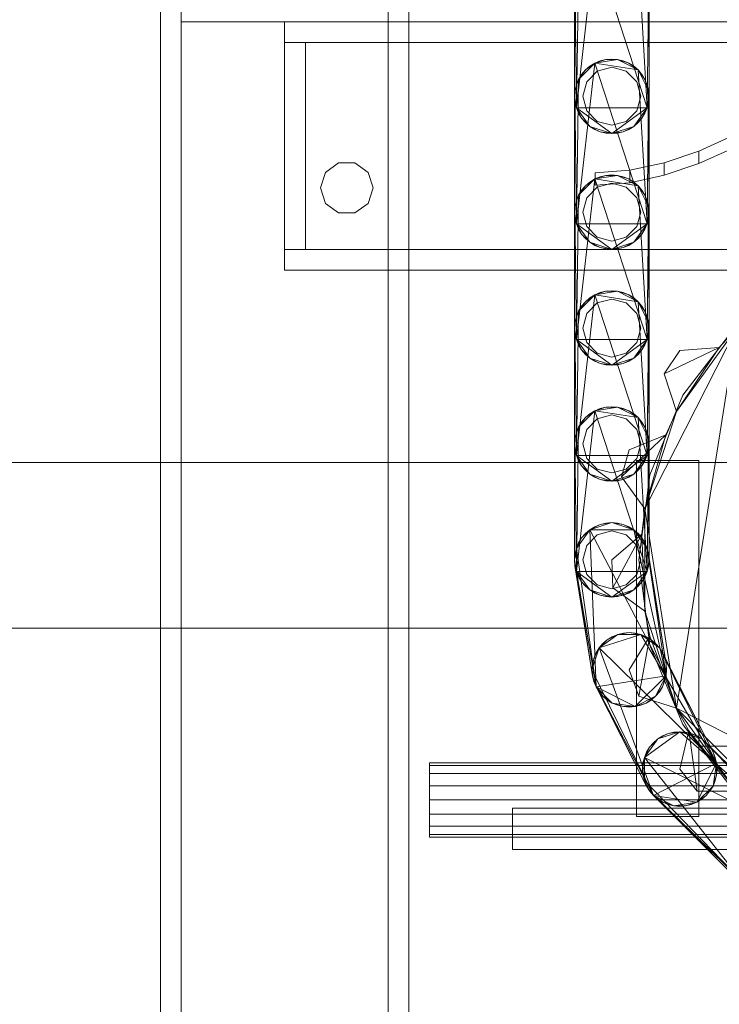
# Model space of a CAD drawing. Header units: millimetres. Extents: x -4395 to 65662, y -65530 to 6847.
# Tile 1013 of 1034: x 59782 to 59951, y 1819 to 2057. Entities that reach past the tile are written whole.
import ezdxf

# ---------------------------------------------------------------- set-up
doc = ezdxf.new("R2010")
doc.units = ezdxf.units.MM
doc.layers.add('lateral_secador', color=7, linetype='Continuous', lineweight=0)

msp = doc.modelspace()

# ---------------------------------------------------------------- linework, layer by layer
at = {"layer": 'lateral_secador'}
for p, q in [((59816.134, 2556.5), (59816.134, 20)), ((59821.134, 20), (59821.134, 2556.5)), ((59871.134, 2556.5), (59871.134, 20)), ((59876.134, 20), (59876.134, 2556.5)), ((59821.134, 2074.5), (59821.134, 2056.5)), ((59916.575, 2035.719), (59921.048, 2074.519)), ((59921.048, 2074.519), (59933.692, 2035.719)), ((59931.497, 2072.864), (59933.692, 2035.719)), ((59916.575, 2035.719), (59917.114, 2070.586)), ((59916.134, 2038.5), (59916.245, 2067.908)), ((59916.575, 2035.719), (59916.245, 2067.908)), ((59934.023, 2067.908), (59933.692, 2035.719)), ((59934.023, 2067.908), (59934.134, 2038.5)), ((59916.134, 2066.5), (59916.134, 2038.5)), ((59934.134, 2038.5), (59934.134, 2066.5)), ((59821.134, 2056.5), (60201.134, 2056.5)), ((59846.134, 2056.5), (60176.134, 2056.5)), ((59846.134, 2056.5), (59846.134, 2051.5)), ((59846.134, 2051.5), (60176.134, 2051.5)), ((59846.134, 2051.5), (59851.134, 2051.5)), ((59846.134, 2051.5), (59846.134, 2001.5)), ((59851.134, 2001.5), (59851.134, 2051.5)), ((59916.575, 2007.719), (59921.048, 2046.519)), ((59917.114, 2042.586), (59921.048, 2046.519)), ((59918.771, 2044.864), (59921.048, 2046.519)), ((59919.843, 2045.781), (59918.771, 2044.864)), ((59921.048, 2046.519), (59919.843, 2045.781)), ((59921.048, 2046.519), (59923.726, 2047.389)), ((59921.048, 2046.519), (59926.542, 2047.389)), ((59922.353, 2047.059), (59921.048, 2046.519)), ((59921.048, 2046.519), (59931.497, 2044.864)), ((59921.048, 2046.519), (59933.692, 2007.719)), ((59923.726, 2047.389), (59922.353, 2047.059)), ((59925.134, 2047.5), (59923.726, 2047.389)), ((59923.726, 2047.389), (59926.542, 2047.389)), ((59926.542, 2047.389), (59925.134, 2047.5)), ((59926.542, 2047.389), (59929.22, 2046.519)), ((59927.915, 2047.059), (59926.542, 2047.389)), ((59926.542, 2047.389), (59931.497, 2044.864)), ((59929.22, 2046.519), (59927.915, 2047.059)), ((59929.22, 2046.519), (59931.497, 2044.864)), ((59930.425, 2045.781), (59929.22, 2046.519)), ((59931.497, 2044.864), (59930.425, 2045.781)), ((59917.114, 2042.586), (59918.771, 2044.864)), ((59917.853, 2043.79), (59917.114, 2042.586)), ((59918.771, 2044.864), (59917.853, 2043.79)), ((59921.634, 2044.562), (59919.072, 2042)), ((59925.134, 2045.5), (59921.634, 2044.562)), ((59928.634, 2044.562), (59925.134, 2045.5)), ((59931.196, 2042), (59928.634, 2044.562)), ((59931.497, 2044.864), (59933.153, 2042.586)), ((59932.415, 2043.79), (59931.497, 2044.864)), ((59931.497, 2044.864), (59934.023, 2039.908)), ((59931.497, 2044.864), (59933.692, 2007.719)), ((59933.153, 2042.586), (59932.415, 2043.79)), ((59916.245, 2039.908), (59917.114, 2042.586)), ((59916.575, 2041.281), (59916.245, 2039.908)), ((59917.114, 2042.586), (59916.575, 2041.281)), ((59916.575, 2007.719), (59917.114, 2042.586)), ((59919.072, 2042), (59918.134, 2038.5)), ((59932.134, 2038.5), (59931.196, 2042)), ((59933.153, 2042.586), (59934.023, 2039.908)), ((59933.692, 2041.281), (59933.153, 2042.586)), ((59934.023, 2039.908), (59933.692, 2041.281)), ((59916.134, 2010.5), (59916.245, 2039.908)), ((59916.245, 2039.908), (59916.134, 2038.5)), ((59916.575, 2007.719), (59916.245, 2039.908)), ((59934.023, 2039.908), (59933.692, 2007.719)), ((59934.023, 2039.908), (59934.134, 2010.5)), ((59934.134, 2038.5), (59934.023, 2039.908)), ((59916.134, 2038.5), (59916.134, 2010.5)), ((59916.575, 2035.719), (59916.134, 2038.5)), ((59916.134, 2038.5), (59916.245, 2037.092)), ((59916.245, 2037.092), (59916.575, 2035.719)), ((59918.134, 2038.5), (59919.072, 2035)), ((59931.196, 2035), (59932.134, 2038.5)), ((59934.134, 2038.5), (59933.692, 2035.719)), ((59933.692, 2035.719), (59934.023, 2037.092)), ((59934.023, 2037.092), (59934.134, 2038.5)), ((59934.134, 2010.5), (59934.134, 2038.5)), ((59917.853, 2033.21), (59916.575, 2035.719)), ((59916.575, 2035.719), (59917.114, 2034.414)), ((59919.843, 2031.219), (59916.575, 2035.719)), ((59925.134, 2029.5), (59916.575, 2035.719)), ((59933.692, 2035.719), (59916.575, 2035.719)), ((59917.114, 2034.414), (59917.853, 2033.21)), ((59919.072, 2035), (59921.634, 2032.438)), ((59933.692, 2035.719), (59925.134, 2029.5)), ((59928.634, 2032.438), (59931.196, 2035)), ((59933.692, 2035.719), (59930.425, 2031.219)), ((59933.692, 2035.719), (59932.415, 2033.21)), ((59932.415, 2033.21), (59933.153, 2034.414)), ((59933.153, 2034.414), (59933.692, 2035.719)), ((59919.843, 2031.219), (59917.853, 2033.21)), ((59917.853, 2033.21), (59918.771, 2032.136)), ((59918.771, 2032.136), (59919.843, 2031.219)), ((59921.634, 2032.438), (59925.134, 2031.5)), ((59925.134, 2031.5), (59928.634, 2032.438)), ((59932.415, 2033.21), (59930.425, 2031.219)), ((59930.425, 2031.219), (59931.497, 2032.136)), ((59931.497, 2032.136), (59932.415, 2033.21)), ((59922.353, 2029.941), (59919.843, 2031.219)), ((59919.843, 2031.219), (59921.048, 2030.481)), ((59925.134, 2029.5), (59919.843, 2031.219)), ((59921.048, 2030.481), (59922.353, 2029.941)), ((59925.134, 2029.5), (59922.353, 2029.941)), ((59922.353, 2029.941), (59923.726, 2029.611)), ((59923.726, 2029.611), (59925.134, 2029.5)), ((59930.425, 2031.219), (59925.134, 2029.5)), ((59927.915, 2029.941), (59925.134, 2029.5)), ((59925.134, 2029.5), (59926.542, 2029.611)), ((59926.542, 2029.611), (59927.915, 2029.941)), ((59930.425, 2031.219), (59927.915, 2029.941)), ((59927.915, 2029.941), (59929.22, 2030.481)), ((59929.22, 2030.481), (59930.425, 2031.219)), ((59954.467, 2029), (59946.134, 2025.272)), ((59946.134, 2025.272), (59937.801, 2022.412)), ((59954.467, 2026), (59946.134, 2022.272)), ((59946.134, 2025.272), (59946.134, 2022.272)), ((59859.172, 2022.389), (59855.997, 2020.082)), ((59863.096, 2022.389), (59859.172, 2022.389)), ((59866.271, 2020.082), (59863.096, 2022.389)), ((59937.801, 2022.412), (59929.467, 2020.613)), ((59937.801, 2022.412), (59937.801, 2019.412)), ((59946.134, 2022.272), (59937.801, 2019.412)), ((59855.997, 2020.082), (59854.784, 2016.35)), ((59867.484, 2016.35), (59866.271, 2020.082)), ((59929.467, 2020.613), (59921.134, 2020)), ((59921.134, 2020), (59921.134, 2017)), ((59929.467, 2020.613), (59929.467, 2017.613)), ((59916.575, 1979.719), (59921.048, 2018.519)), ((59917.114, 2014.586), (59921.048, 2018.519)), ((59918.771, 2016.864), (59921.048, 2018.519)), ((59919.843, 2017.781), (59918.771, 2016.864)), ((59921.048, 2018.519), (59919.843, 2017.781)), ((59921.048, 2018.519), (59923.726, 2019.389)), ((59921.048, 2018.519), (59926.542, 2019.389)), ((59922.353, 2019.059), (59921.048, 2018.519)), ((59921.048, 2018.519), (59931.497, 2016.864)), ((59921.048, 2018.519), (59933.692, 1979.719)), ((59929.467, 2017.613), (59921.134, 2017)), ((59925.134, 2017.5), (59921.634, 2016.562)), ((59923.726, 2019.389), (59922.353, 2019.059)), ((59925.134, 2019.5), (59923.726, 2019.389)), ((59923.726, 2019.389), (59926.542, 2019.389)), ((59926.542, 2019.389), (59925.134, 2019.5)), ((59928.634, 2016.562), (59925.134, 2017.5)), ((59926.542, 2019.389), (59929.22, 2018.519)), ((59927.915, 2019.059), (59926.542, 2019.389)), ((59926.542, 2019.389), (59931.497, 2016.864)), ((59929.22, 2018.519), (59927.915, 2019.059)), ((59929.22, 2018.519), (59931.497, 2016.864)), ((59930.425, 2017.781), (59929.22, 2018.519)), ((59937.801, 2019.412), (59929.467, 2017.613)), ((59931.497, 2016.864), (59930.425, 2017.781)), ((59854.784, 2016.35), (59855.997, 2012.618)), ((59866.271, 2012.618), (59867.484, 2016.35)), ((59917.114, 2014.586), (59918.771, 2016.864)), ((59917.853, 2015.79), (59917.114, 2014.586)), ((59918.771, 2016.864), (59917.853, 2015.79)), ((59921.634, 2016.562), (59919.072, 2014)), ((59931.196, 2014), (59928.634, 2016.562)), ((59931.497, 2016.864), (59933.153, 2014.586)), ((59932.415, 2015.79), (59931.497, 2016.864)), ((59931.497, 2016.864), (59934.023, 2011.908)), ((59931.497, 2016.864), (59933.692, 1979.719)), ((59933.153, 2014.586), (59932.415, 2015.79)), ((59855.997, 2012.618), (59859.172, 2010.311)), ((59863.096, 2010.311), (59866.271, 2012.618)), ((59916.245, 2011.908), (59917.114, 2014.586)), ((59916.575, 2013.281), (59916.245, 2011.908)), ((59917.114, 2014.586), (59916.575, 2013.281)), ((59916.575, 1979.719), (59917.114, 2014.586)), ((59919.072, 2014), (59918.134, 2010.5)), ((59932.134, 2010.5), (59931.196, 2014)), ((59933.153, 2014.586), (59934.023, 2011.908)), ((59933.692, 2013.281), (59933.153, 2014.586)), ((59934.023, 2011.908), (59933.692, 2013.281)), ((59859.172, 2010.311), (59863.096, 2010.311)), ((59916.134, 1982.5), (59916.245, 2011.908)), ((59916.245, 2011.908), (59916.134, 2010.5)), ((59916.134, 2010.5), (59916.134, 1982.5)), ((59916.575, 2007.719), (59916.134, 2010.5)), ((59916.134, 2010.5), (59916.245, 2009.092)), ((59916.575, 1979.719), (59916.245, 2011.908)), ((59918.134, 2010.5), (59919.072, 2007)), ((59931.196, 2007), (59932.134, 2010.5)), ((59934.023, 2011.908), (59933.692, 1979.719)), ((59934.134, 2010.5), (59933.692, 2007.719)), ((59934.023, 2011.908), (59934.134, 1982.5)), ((59934.134, 2010.5), (59934.023, 2011.908)), ((59934.023, 2009.092), (59934.134, 2010.5)), ((59934.134, 1982.5), (59934.134, 2010.5)), ((59916.245, 2009.092), (59916.575, 2007.719)), ((59917.853, 2005.21), (59916.575, 2007.719)), ((59916.575, 2007.719), (59917.114, 2006.414)), ((59919.843, 2003.219), (59916.575, 2007.719)), ((59925.134, 2001.5), (59916.575, 2007.719)), ((59933.692, 2007.719), (59916.575, 2007.719)), ((59933.692, 2007.719), (59925.134, 2001.5)), ((59933.692, 2007.719), (59930.425, 2003.219)), ((59933.692, 2007.719), (59932.415, 2005.21)), ((59933.153, 2006.414), (59933.692, 2007.719)), ((59933.692, 2007.719), (59934.023, 2009.092)), ((59917.114, 2006.414), (59917.853, 2005.21)), ((59919.072, 2007), (59921.634, 2004.438)), ((59928.634, 2004.438), (59931.196, 2007)), ((59932.415, 2005.21), (59933.153, 2006.414)), ((59919.843, 2003.219), (59917.853, 2005.21)), ((59917.853, 2005.21), (59918.771, 2004.136)), ((59918.771, 2004.136), (59919.843, 2003.219)), ((59922.353, 2001.941), (59919.843, 2003.219)), ((59919.843, 2003.219), (59921.048, 2002.481)), ((59925.134, 2001.5), (59919.843, 2003.219)), ((59921.634, 2004.438), (59925.134, 2003.5)), ((59925.134, 2003.5), (59928.634, 2004.438)), ((59930.425, 2003.219), (59925.134, 2001.5)), ((59930.425, 2003.219), (59927.915, 2001.941)), ((59929.22, 2002.481), (59930.425, 2003.219)), ((59932.415, 2005.21), (59930.425, 2003.219)), ((59930.425, 2003.219), (59931.497, 2004.136)), ((59931.497, 2004.136), (59932.415, 2005.21)), ((59846.134, 2001.5), (60176.134, 2001.5)), ((59846.134, 2001.5), (59846.134, 1996.5)), ((59846.134, 2001.5), (59851.134, 2001.5)), ((59921.048, 2002.481), (59922.353, 2001.941)), ((59925.134, 2001.5), (59922.353, 2001.941)), ((59922.353, 2001.941), (59923.726, 2001.611)), ((59923.726, 2001.611), (59925.134, 2001.5)), ((59927.915, 2001.941), (59925.134, 2001.5)), ((59925.134, 2001.5), (59926.542, 2001.611)), ((59926.542, 2001.611), (59927.915, 2001.941)), ((59927.915, 2001.941), (59929.22, 2002.481)), ((59846.134, 1996.5), (60176.134, 1996.5)), ((59921.048, 1990.519), (59923.726, 1991.389)), ((59921.048, 1990.519), (59926.542, 1991.389)), ((59922.353, 1991.059), (59921.048, 1990.519)), ((59923.726, 1991.389), (59922.353, 1991.059)), ((59925.134, 1991.5), (59923.726, 1991.389)), ((59923.726, 1991.389), (59926.542, 1991.389)), ((59926.542, 1991.389), (59925.134, 1991.5)), ((59926.542, 1991.389), (59929.22, 1990.519)), ((59927.915, 1991.059), (59926.542, 1991.389)), ((59926.542, 1991.389), (59931.497, 1988.864)), ((59929.22, 1990.519), (59927.915, 1991.059)), ((59916.575, 1951.719), (59921.048, 1990.519)), ((59917.114, 1986.586), (59921.048, 1990.519)), ((59917.114, 1986.586), (59918.771, 1988.864)), ((59918.771, 1988.864), (59917.853, 1987.79)), ((59918.771, 1988.864), (59921.048, 1990.519)), ((59919.843, 1989.781), (59918.771, 1988.864)), ((59921.048, 1990.519), (59919.843, 1989.781)), ((59921.048, 1990.519), (59931.497, 1988.864)), ((59921.048, 1990.519), (59933.692, 1951.719)), ((59925.134, 1989.5), (59921.634, 1988.562)), ((59928.634, 1988.562), (59925.134, 1989.5)), ((59929.22, 1990.519), (59931.497, 1988.864)), ((59930.425, 1989.781), (59929.22, 1990.519)), ((59931.497, 1988.864), (59930.425, 1989.781)), ((59931.497, 1988.864), (59933.153, 1986.586)), ((59932.415, 1987.79), (59931.497, 1988.864)), ((59931.497, 1988.864), (59934.023, 1983.908)), ((59931.497, 1988.864), (59933.692, 1951.719)), ((59916.245, 1983.908), (59917.114, 1986.586)), ((59917.114, 1986.586), (59916.575, 1985.281)), ((59916.575, 1951.719), (59917.114, 1986.586)), ((59917.853, 1987.79), (59917.114, 1986.586)), ((59921.634, 1988.562), (59919.072, 1986)), ((59931.196, 1986), (59928.634, 1988.562)), ((59933.153, 1986.586), (59932.415, 1987.79)), ((59933.153, 1986.586), (59934.023, 1983.908)), ((59933.692, 1985.281), (59933.153, 1986.586)), ((59916.134, 1954.5), (59916.245, 1983.908)), ((59916.245, 1983.908), (59916.134, 1982.5)), ((59916.575, 1985.281), (59916.245, 1983.908)), ((59916.575, 1951.719), (59916.245, 1983.908)), ((59919.072, 1986), (59918.134, 1982.5)), ((59932.134, 1982.5), (59931.196, 1986)), ((59934.023, 1983.908), (59933.692, 1985.281)), ((59934.023, 1983.908), (59933.692, 1951.719)), ((59934.023, 1983.908), (59934.134, 1954.5)), ((59934.134, 1982.5), (59934.023, 1983.908)), ((59916.134, 1982.5), (59916.134, 1954.5)), ((59916.575, 1979.719), (59916.134, 1982.5)), ((59916.134, 1982.5), (59916.245, 1981.092)), ((59918.134, 1982.5), (59919.072, 1979)), ((59931.196, 1979), (59932.134, 1982.5)), ((59933.107, 1938.858), (59955.273, 1982.361)), ((59934.134, 1982.5), (59933.692, 1979.719)), ((59934.023, 1981.092), (59934.134, 1982.5)), ((59934.134, 1954.5), (59934.134, 1982.5)), ((59940.745, 1962.365), (59955.273, 1982.361)), ((59940.745, 1890.635), (59955.273, 1982.361)), ((59954.919, 1982.715), (59942.285, 1966.25)), ((59955.273, 1982.361), (59951.062, 1977.806)), ((59916.245, 1981.092), (59916.575, 1979.719)), ((59917.853, 1977.21), (59916.575, 1979.719)), ((59916.575, 1979.719), (59917.114, 1978.414)), ((59919.843, 1975.219), (59916.575, 1979.719)), ((59925.134, 1973.5), (59916.575, 1979.719)), ((59933.692, 1979.719), (59916.575, 1979.719)), ((59933.692, 1979.719), (59925.134, 1973.5)), ((59933.692, 1979.719), (59930.425, 1975.219)), ((59933.692, 1979.719), (59932.415, 1977.21)), ((59933.153, 1978.414), (59933.692, 1979.719)), ((59933.692, 1979.719), (59934.023, 1981.092)), ((59917.114, 1978.414), (59917.853, 1977.21)), ((59919.843, 1975.219), (59917.853, 1977.21)), ((59917.853, 1977.21), (59918.771, 1976.136)), ((59919.072, 1979), (59921.634, 1976.438)), ((59928.634, 1976.438), (59931.196, 1979)), ((59932.415, 1977.21), (59930.425, 1975.219)), ((59931.497, 1976.136), (59932.415, 1977.21)), ((59932.415, 1977.21), (59933.153, 1978.414)), ((59937.808, 1971.435), (59951.062, 1977.806)), ((59941.558, 1977.05), (59937.808, 1971.435)), ((59940.745, 1962.365), (59951.062, 1977.806)), ((59951.062, 1977.806), (59941.558, 1977.05)), ((59918.771, 1976.136), (59919.843, 1975.219)), ((59922.353, 1973.941), (59919.843, 1975.219)), ((59919.843, 1975.219), (59921.048, 1974.481)), ((59925.134, 1973.5), (59919.843, 1975.219)), ((59921.048, 1974.481), (59922.353, 1973.941)), ((59921.634, 1976.438), (59925.134, 1975.5)), ((59925.134, 1975.5), (59928.634, 1976.438)), ((59930.425, 1975.219), (59925.134, 1973.5)), ((59930.425, 1975.219), (59927.915, 1973.941)), ((59927.915, 1973.941), (59929.22, 1974.481)), ((59929.22, 1974.481), (59930.425, 1975.219)), ((59930.425, 1975.219), (59931.497, 1976.136)), ((59925.134, 1973.5), (59922.353, 1973.941)), ((59922.353, 1973.941), (59923.726, 1973.611)), ((59923.726, 1973.611), (59925.134, 1973.5)), ((59927.915, 1973.941), (59925.134, 1973.5)), ((59925.134, 1973.5), (59926.542, 1973.611)), ((59926.542, 1973.611), (59927.915, 1973.941)), ((59937.808, 1971.435), (59940.745, 1962.365)), ((59942.285, 1966.25), (59934.343, 1947.076)), ((59916.575, 1923.719), (59921.048, 1962.519)), ((59917.114, 1958.586), (59921.048, 1962.519)), ((59918.771, 1960.864), (59921.048, 1962.519)), ((59921.048, 1962.519), (59919.843, 1961.781)), ((59921.048, 1962.519), (59923.726, 1963.389)), ((59921.048, 1962.519), (59926.542, 1963.389)), ((59922.353, 1963.059), (59921.048, 1962.519)), ((59921.048, 1962.519), (59931.497, 1960.864)), ((59921.048, 1962.519), (59933.692, 1923.719)), ((59923.726, 1963.389), (59922.353, 1963.059)), ((59925.134, 1963.5), (59923.726, 1963.389)), ((59923.726, 1963.389), (59926.542, 1963.389)), ((59926.542, 1963.389), (59925.134, 1963.5)), ((59926.542, 1963.389), (59929.22, 1962.519)), ((59927.915, 1963.059), (59926.542, 1963.389)), ((59926.542, 1963.389), (59931.497, 1960.864)), ((59929.22, 1962.519), (59927.915, 1963.059)), ((59929.22, 1962.519), (59931.497, 1960.864)), ((59930.425, 1961.781), (59929.22, 1962.519)), ((59917.114, 1958.586), (59918.771, 1960.864)), ((59918.771, 1960.864), (59917.853, 1959.79)), ((59919.843, 1961.781), (59918.771, 1960.864)), ((59921.634, 1960.562), (59919.072, 1958)), ((59925.134, 1961.5), (59921.634, 1960.562)), ((59928.634, 1960.562), (59925.134, 1961.5)), ((59931.196, 1958), (59928.634, 1960.562)), ((59931.497, 1960.864), (59930.425, 1961.781)), ((59931.497, 1960.864), (59933.153, 1958.586)), ((59932.415, 1959.79), (59931.497, 1960.864)), ((59931.497, 1960.864), (59934.023, 1955.908)), ((59931.497, 1960.864), (59933.692, 1923.719)), ((59933.107, 1938.858), (59940.745, 1962.365)), ((59940.745, 1962.365), (59938.148, 1956.732)), ((59916.245, 1955.908), (59917.114, 1958.586)), ((59917.114, 1958.586), (59916.575, 1957.281)), ((59916.575, 1923.719), (59917.114, 1958.586)), ((59917.853, 1959.79), (59917.114, 1958.586)), ((59919.072, 1958), (59918.134, 1954.5)), ((59932.134, 1954.5), (59931.196, 1958)), ((59933.153, 1958.586), (59932.415, 1959.79)), ((59933.153, 1958.586), (59934.023, 1955.908)), ((59933.692, 1957.281), (59933.153, 1958.586)), ((59916.134, 1926.5), (59916.245, 1955.908)), ((59916.245, 1955.908), (59916.134, 1954.5)), ((59916.575, 1957.281), (59916.245, 1955.908)), ((59916.575, 1923.719), (59916.245, 1955.908)), ((59927.511, 1946.576), (59938.148, 1956.732)), ((59938.148, 1956.732), (59929.343, 1953.075)), ((59933.107, 1938.858), (59938.148, 1956.732)), ((59934.023, 1955.908), (59933.692, 1957.281)), ((59934.023, 1955.908), (59933.692, 1923.719)), ((59934.023, 1955.908), (59934.134, 1926.5)), ((59934.134, 1954.5), (59934.023, 1955.908)), ((59916.134, 1954.5), (59916.134, 1926.5)), ((59916.575, 1951.719), (59916.134, 1954.5)), ((59916.134, 1954.5), (59916.245, 1953.092)), ((59916.245, 1953.092), (59916.575, 1951.719)), ((59918.134, 1954.5), (59919.072, 1951)), ((59929.343, 1953.075), (59927.511, 1946.576)), ((59931.196, 1951), (59932.134, 1954.5)), ((59934.134, 1954.5), (59933.692, 1951.719)), ((59933.692, 1951.719), (59934.023, 1953.092)), ((59934.023, 1953.092), (59934.134, 1954.5)), ((59934.134, 1926.5), (59934.134, 1954.5)), ((59917.853, 1949.21), (59916.575, 1951.719)), ((59916.575, 1951.719), (59917.114, 1950.414)), ((59919.843, 1947.219), (59916.575, 1951.719)), ((59925.134, 1945.5), (59916.575, 1951.719)), ((59933.692, 1951.719), (59916.575, 1951.719)), ((59919.072, 1951), (59921.634, 1948.438)), ((59933.692, 1951.719), (59925.134, 1945.5)), ((59928.634, 1948.438), (59931.196, 1951)), ((59933.692, 1951.719), (59930.425, 1947.219)), ((59933.692, 1951.719), (59932.415, 1949.21)), ((59933.153, 1950.414), (59933.692, 1951.719)), ((40811.134, 1950), (60111.134, 1950)), ((59917.114, 1950.414), (59917.853, 1949.21)), ((59919.843, 1947.219), (59917.853, 1949.21)), ((59917.853, 1949.21), (59918.771, 1948.136)), ((59921.634, 1948.438), (59925.134, 1947.5)), ((59925.134, 1947.5), (59928.634, 1948.438)), ((59932.415, 1949.21), (59930.425, 1947.219)), ((59931.134, 1950.5), (59946.134, 1950.5)), ((59931.134, 1950.5), (59931.134, 1864.5)), ((59931.497, 1948.136), (59932.415, 1949.21)), ((59932.415, 1949.21), (59933.153, 1950.414)), ((59946.134, 1864.5), (59946.134, 1950.5)), ((59918.771, 1948.136), (59919.843, 1947.219)), ((59922.353, 1945.941), (59919.843, 1947.219)), ((59919.843, 1947.219), (59921.048, 1946.481)), ((59925.134, 1945.5), (59919.843, 1947.219)), ((59921.048, 1946.481), (59922.353, 1945.941)), ((59925.134, 1945.5), (59922.353, 1945.941)), ((59922.353, 1945.941), (59923.726, 1945.611)), ((59930.425, 1947.219), (59925.134, 1945.5)), ((59927.915, 1945.941), (59925.134, 1945.5)), ((59926.542, 1945.611), (59927.915, 1945.941)), ((59927.511, 1946.576), (59933.107, 1938.858)), ((59930.425, 1947.219), (59927.915, 1945.941)), ((59927.915, 1945.941), (59929.22, 1946.481)), ((59929.22, 1946.481), (59930.425, 1947.219)), ((59930.425, 1947.219), (59931.497, 1948.136)), ((59934.343, 1947.076), (59931.634, 1926.5)), ((59923.726, 1945.611), (59925.134, 1945.5)), ((59925.134, 1945.5), (59926.542, 1945.611)), ((59933.107, 1938.858), (59932.378, 1932.698)), ((59933.107, 1914.142), (59933.107, 1938.858)), ((59940.745, 1890.635), (59933.107, 1938.858)), ((59919.843, 1933.781), (59925.134, 1935.5)), ((59919.843, 1933.781), (59922.353, 1935.059)), ((59921.048, 1934.519), (59919.843, 1933.781)), ((59922.353, 1935.059), (59921.048, 1934.519)), ((59922.353, 1935.059), (59925.134, 1935.5)), ((59923.726, 1935.389), (59922.353, 1935.059)), ((59925.134, 1935.5), (59923.726, 1935.389)), ((59925.134, 1935.5), (59927.915, 1935.059)), ((59926.542, 1935.389), (59925.134, 1935.5)), ((59925.134, 1935.5), (59930.425, 1933.781)), ((59927.915, 1935.059), (59926.542, 1935.389)), ((59927.915, 1935.059), (59930.425, 1933.781)), ((59929.22, 1934.519), (59927.915, 1935.059)), ((59930.425, 1933.781), (59929.22, 1934.519)), ((59916.575, 1929.281), (59919.843, 1933.781)), ((59916.575, 1929.281), (59917.853, 1931.79)), ((59917.853, 1931.79), (59917.114, 1930.586)), ((59917.853, 1931.79), (59919.843, 1933.781)), ((59918.771, 1932.864), (59917.853, 1931.79)), ((59919.843, 1933.781), (59918.771, 1932.864)), ((59921.634, 1932.562), (59919.072, 1930)), ((59919.843, 1933.781), (59930.425, 1933.781)), ((59921.323, 1895.839), (59919.843, 1933.781)), ((59919.843, 1933.781), (59938.232, 1898.517)), ((59925.134, 1933.5), (59921.634, 1932.562)), ((59928.634, 1932.562), (59925.134, 1933.5)), ((59932.378, 1932.698), (59925.134, 1926.5)), ((59925.4, 1919.753), (59932.378, 1932.698)), ((59931.196, 1930), (59928.634, 1932.562)), ((59930.425, 1933.781), (59932.415, 1931.79)), ((59931.497, 1932.864), (59930.425, 1933.781)), ((59930.425, 1933.781), (59933.692, 1929.281)), ((59930.425, 1933.781), (59938.232, 1898.517)), ((59932.415, 1931.79), (59931.497, 1932.864)), ((59933.107, 1914.142), (59932.378, 1932.698)), ((59932.415, 1931.79), (59933.692, 1929.281)), ((59933.153, 1930.586), (59932.415, 1931.79)), ((59916.134, 1926.5), (59916.575, 1929.281)), ((59916.575, 1929.281), (59916.245, 1927.908)), ((59917.114, 1930.586), (59916.575, 1929.281)), ((59921.323, 1895.839), (59916.575, 1929.281)), ((59919.072, 1930), (59918.134, 1926.5)), ((59932.134, 1926.5), (59931.196, 1930)), ((59933.692, 1929.281), (59933.153, 1930.586)), ((59933.692, 1929.281), (59938.232, 1901.332)), ((59934.023, 1927.908), (59933.692, 1929.281)), ((59933.692, 1929.281), (59938.232, 1898.517)), ((59916.245, 1927.908), (59916.134, 1926.5)), ((59938.232, 1901.332), (59934.023, 1927.908)), ((59916.575, 1923.719), (59916.134, 1926.5)), ((59916.134, 1926.5), (59916.245, 1925.092)), ((59920.454, 1898.517), (59916.134, 1926.5)), ((59921.323, 1895.839), (59916.134, 1926.5)), ((59916.245, 1925.092), (59916.575, 1923.719)), ((59916.245, 1925.092), (59920.454, 1898.517)), ((59918.134, 1926.5), (59919.072, 1923)), ((59925.134, 1926.5), (59925.4, 1919.753)), ((59931.196, 1923), (59932.134, 1926.5)), ((59931.634, 1926.5), (59934.343, 1905.924)), ((59934.134, 1926.5), (59933.692, 1923.719)), ((59933.692, 1923.719), (59934.023, 1925.092)), ((59934.023, 1925.092), (59934.134, 1926.5)), ((59917.853, 1921.21), (59916.575, 1923.719)), ((59916.575, 1923.719), (59917.114, 1922.414)), ((59919.843, 1919.219), (59916.575, 1923.719)), ((59925.134, 1917.5), (59916.575, 1923.719)), ((59933.692, 1923.719), (59916.575, 1923.719)), ((59917.114, 1922.414), (59917.853, 1921.21)), ((59919.072, 1923), (59921.634, 1920.438)), ((59933.692, 1923.719), (59925.134, 1917.5)), ((59928.634, 1920.438), (59931.196, 1923)), ((59933.692, 1923.719), (59930.425, 1919.219)), ((59933.692, 1923.719), (59932.415, 1921.21)), ((59932.415, 1921.21), (59933.153, 1922.414)), ((59933.153, 1922.414), (59933.692, 1923.719)), ((59919.843, 1919.219), (59917.853, 1921.21)), ((59917.853, 1921.21), (59918.771, 1920.136)), ((59918.771, 1920.136), (59919.843, 1919.219)), ((59921.634, 1920.438), (59925.134, 1919.5)), ((59925.134, 1919.5), (59928.634, 1920.438)), ((59925.4, 1919.753), (59933.107, 1914.142)), ((59932.415, 1921.21), (59930.425, 1919.219)), ((59930.425, 1919.219), (59931.497, 1920.136)), ((59931.497, 1920.136), (59932.415, 1921.21)), ((59922.353, 1917.941), (59919.843, 1919.219)), ((59919.843, 1919.219), (59921.048, 1918.481)), ((59925.134, 1917.5), (59919.843, 1919.219)), ((59921.048, 1918.481), (59922.353, 1917.941)), ((59925.134, 1917.5), (59922.353, 1917.941)), ((59922.353, 1917.941), (59923.726, 1917.611)), ((59923.726, 1917.611), (59925.134, 1917.5)), ((59930.425, 1919.219), (59925.134, 1917.5)), ((59927.915, 1917.941), (59925.134, 1917.5)), ((59925.134, 1917.5), (59926.542, 1917.611)), ((59926.542, 1917.611), (59927.915, 1917.941)), ((59930.425, 1919.219), (59927.915, 1917.941)), ((59927.915, 1917.941), (59929.22, 1918.481)), ((59929.22, 1918.481), (59930.425, 1919.219)), ((59940.745, 1890.635), (59933.107, 1914.142)), ((59933.107, 1914.142), (59934.317, 1908.058)), ((40811.134, 1910), (60111.134, 1910)), ((59922.062, 1905.215), (59926.562, 1908.484)), ((59922.062, 1905.215), (59932.124, 1908.484)), ((59924.054, 1907.206), (59926.562, 1908.484)), ((59925.257, 1907.944), (59924.054, 1907.206)), ((59926.562, 1908.484), (59925.257, 1907.944)), ((59926.562, 1908.484), (59929.343, 1908.925)), ((59927.935, 1908.814), (59926.562, 1908.484)), ((59926.562, 1908.484), (59932.124, 1908.484)), ((59929.343, 1908.925), (59927.935, 1908.814)), ((59929.343, 1908.925), (59932.124, 1908.484)), ((59930.751, 1908.814), (59929.343, 1908.925)), ((59934.317, 1908.058), (59929.343, 1899.925)), ((59932.124, 1908.484), (59930.751, 1908.814)), ((59931.681, 1893.589), (59934.317, 1908.058)), ((59932.124, 1908.484), (59934.634, 1907.206)), ((59933.429, 1907.944), (59932.124, 1908.484)), ((59932.124, 1908.484), (59936.624, 1905.215)), ((59932.124, 1908.484), (59950.448, 1877.358)), ((59934.634, 1907.206), (59933.429, 1907.944)), ((59940.745, 1890.635), (59934.317, 1908.058)), ((59922.062, 1905.215), (59924.054, 1907.206)), ((59922.98, 1906.288), (59922.062, 1905.215)), ((59924.054, 1907.206), (59922.98, 1906.288)), ((59934.343, 1905.924), (59942.285, 1886.75)), ((59934.634, 1907.206), (59936.624, 1905.215)), ((59935.706, 1906.288), (59934.634, 1907.206)), ((59936.624, 1905.215), (59935.706, 1906.288)), ((59920.343, 1899.925), (59922.062, 1905.215)), ((59920.784, 1902.706), (59922.062, 1905.215)), ((59921.323, 1904.01), (59920.784, 1902.706)), ((59922.062, 1905.215), (59921.323, 1904.01)), ((59935.194, 1869.587), (59922.062, 1905.215)), ((59922.062, 1905.215), (59950.448, 1877.358)), ((59936.624, 1905.215), (59949.577, 1880.036)), ((59937.362, 1904.01), (59936.624, 1905.215)), ((59936.624, 1905.215), (59950.448, 1877.358)), ((59949.577, 1880.036), (59937.362, 1904.01)), ((59920.343, 1899.925), (59920.784, 1902.706)), ((59920.454, 1901.332), (59920.343, 1899.925)), ((59920.784, 1902.706), (59920.454, 1901.332)), ((59938.232, 1901.332), (59938.232, 1898.517)), ((59938.343, 1899.925), (59938.232, 1901.332)), ((59920.784, 1897.143), (59920.343, 1899.925)), ((59920.343, 1899.925), (59920.454, 1898.517)), ((59935.194, 1869.587), (59920.343, 1899.925)), ((59920.454, 1898.517), (59920.784, 1897.143)), ((59921.323, 1895.839), (59920.454, 1898.517)), ((59938.232, 1898.517), (59921.323, 1895.839)), ((59929.343, 1899.925), (59931.681, 1893.589)), ((59938.232, 1898.517), (59930.751, 1891.035)), ((59938.232, 1898.517), (59935.706, 1893.561)), ((59938.232, 1898.517), (59937.362, 1895.839)), ((59937.903, 1897.143), (59938.232, 1898.517)), ((59938.232, 1898.517), (59938.343, 1899.925)), ((59933.54, 1871.865), (59920.784, 1897.143)), ((59920.784, 1897.143), (59921.323, 1895.839)), ((59935.194, 1869.587), (59920.784, 1897.143)), ((59937.362, 1895.839), (59937.903, 1897.143)), ((59921.323, 1895.839), (59933.54, 1871.865)), ((59922.98, 1893.561), (59921.323, 1895.839)), ((59921.323, 1895.839), (59922.062, 1894.635)), ((59925.257, 1891.906), (59921.323, 1895.839)), ((59930.751, 1891.035), (59921.323, 1895.839)), ((59922.062, 1894.635), (59922.98, 1893.561)), ((59925.257, 1891.906), (59922.98, 1893.561)), ((59922.98, 1893.561), (59924.054, 1892.643)), ((59935.706, 1893.561), (59930.751, 1891.035)), ((59931.681, 1893.589), (59940.745, 1890.635)), ((59935.706, 1893.561), (59933.429, 1891.906)), ((59934.634, 1892.643), (59935.706, 1893.561)), ((59937.362, 1895.839), (59935.706, 1893.561)), ((59935.706, 1893.561), (59936.624, 1894.635)), ((59936.624, 1894.635), (59937.362, 1895.839)), ((59924.054, 1892.643), (59925.257, 1891.906)), ((59927.935, 1891.035), (59925.257, 1891.906)), ((59925.257, 1891.906), (59926.562, 1891.365)), ((59930.751, 1891.035), (59925.257, 1891.906)), ((59926.562, 1891.365), (59927.935, 1891.035)), ((59933.429, 1891.906), (59930.751, 1891.035)), ((59930.751, 1891.035), (59932.124, 1891.365)), ((59932.124, 1891.365), (59933.429, 1891.906)), ((59933.429, 1891.906), (59934.634, 1892.643)), ((59930.751, 1891.035), (59927.935, 1891.035)), ((59927.935, 1891.035), (59929.343, 1890.925)), ((59929.343, 1890.925), (59930.751, 1891.035)), ((59955.273, 1870.639), (59940.745, 1890.635)), ((59940.745, 1890.635), (59943.775, 1885.223)), ((59975.269, 1856.11), (59940.745, 1890.635)), ((60023.491, 1848.473), (59940.745, 1890.635)), ((59942.285, 1886.75), (59954.919, 1870.285)), ((59932.999, 1878.732), (59941.558, 1884.95)), ((59936.269, 1883.232), (59941.558, 1884.95)), ((59936.269, 1883.232), (59938.776, 1884.51)), ((59938.776, 1884.51), (59937.472, 1883.969)), ((59938.776, 1884.51), (59941.558, 1884.95)), ((59940.151, 1884.84), (59938.776, 1884.51)), ((59941.558, 1884.95), (59940.151, 1884.84)), ((59943.775, 1885.223), (59941.558, 1875.95)), ((59941.558, 1884.95), (59944.339, 1884.51)), ((59942.966, 1884.84), (59941.558, 1884.95)), ((59941.558, 1884.95), (59946.849, 1883.232)), ((59941.558, 1884.95), (59968.603, 1861.01)), ((59944.339, 1884.51), (59942.966, 1884.84)), ((59945.739, 1870.647), (59943.775, 1885.223)), ((59955.273, 1870.639), (59943.775, 1885.223)), ((59944.339, 1884.51), (59946.849, 1883.232)), ((59945.644, 1883.969), (59944.339, 1884.51)), ((59932.999, 1878.732), (59936.269, 1883.232)), ((59934.276, 1881.24), (59936.269, 1883.232)), ((59935.194, 1882.314), (59934.276, 1881.24)), ((59936.269, 1883.232), (59935.194, 1882.314)), ((59937.472, 1883.969), (59936.269, 1883.232)), ((59946.849, 1883.232), (59945.644, 1883.969)), ((59946.849, 1883.232), (59966.948, 1863.288)), ((59947.923, 1882.314), (59946.849, 1883.232)), ((59946.849, 1883.232), (59968.603, 1861.01)), ((59966.948, 1863.288), (59947.923, 1882.314)), ((59932.999, 1878.732), (59934.276, 1881.24)), ((59933.54, 1880.036), (59932.999, 1878.732)), ((59934.276, 1881.24), (59933.54, 1880.036)), ((59946.134, 1881.5), (60076.134, 1881.5)), ((59946.134, 1881.5), (59946.134, 1866.5)), ((59949.577, 1880.036), (59950.448, 1877.358)), ((59950.118, 1878.732), (59949.577, 1880.036)), ((59881.134, 1876.815), (59881.134, 1877.5)), ((59881.134, 1877.5), (60131.134, 1877.5)), ((59932.558, 1875.95), (59932.999, 1878.732)), ((59932.669, 1877.358), (59932.558, 1875.95)), ((59932.999, 1878.732), (59932.669, 1877.358)), ((59932.999, 1873.169), (59932.999, 1878.732)), ((59956.499, 1848.906), (59932.999, 1878.732)), ((59932.999, 1878.732), (59968.603, 1861.01)), ((59950.448, 1877.358), (59935.194, 1869.587)), ((59950.448, 1877.358), (59945.644, 1867.931)), ((59950.448, 1877.358), (59949.577, 1871.865)), ((59950.448, 1877.358), (59950.118, 1878.732)), ((59950.448, 1877.358), (59950.448, 1874.543)), ((59950.558, 1875.95), (59950.448, 1877.358)), ((59881.134, 1874.864), (59881.134, 1876.815)), ((59881.134, 1876.815), (60131.134, 1876.815)), ((59881.134, 1871.944), (59881.134, 1874.864)), ((59881.134, 1874.864), (60131.134, 1874.864)), ((59932.999, 1873.169), (59932.558, 1875.95)), ((59932.558, 1875.95), (59932.669, 1874.543)), ((59932.669, 1874.543), (59932.999, 1873.169)), ((59941.558, 1875.95), (59945.739, 1870.647)), ((59950.448, 1874.543), (59949.577, 1871.865)), ((59950.118, 1873.169), (59950.448, 1874.543)), ((59950.448, 1874.543), (59950.558, 1875.95)), ((59934.276, 1870.66), (59932.999, 1873.169)), ((59932.999, 1873.169), (59933.54, 1871.865)), ((59956.499, 1848.906), (59932.999, 1873.169)), ((59949.577, 1871.865), (59950.118, 1873.169)), ((59881.134, 1868.5), (59881.134, 1871.944)), ((59881.134, 1871.944), (60131.134, 1871.944)), ((59933.54, 1871.865), (59934.276, 1870.66)), ((59935.194, 1869.587), (59933.54, 1871.865)), ((59954.22, 1850.561), (59934.276, 1870.66)), ((59934.276, 1870.66), (59935.194, 1869.587)), ((59956.499, 1848.906), (59934.276, 1870.66)), ((59949.577, 1871.865), (59945.644, 1867.931)), ((59945.739, 1870.647), (59955.273, 1870.639)), ((59949.577, 1871.865), (59947.923, 1869.587)), ((59947.923, 1869.587), (59948.839, 1870.66)), ((59948.839, 1870.66), (59949.577, 1871.865)), ((59881.134, 1865.056), (59881.134, 1868.5)), ((60131.134, 1868.5), (59881.134, 1868.5)), ((59935.194, 1869.587), (59954.22, 1850.561)), ((59937.472, 1867.931), (59935.194, 1869.587)), ((59935.194, 1869.587), (59936.269, 1868.669)), ((59940.151, 1867.061), (59935.194, 1869.587)), ((59945.644, 1867.931), (59935.194, 1869.587)), ((59936.269, 1868.669), (59937.472, 1867.931)), ((59940.151, 1867.061), (59937.472, 1867.931)), ((59937.472, 1867.931), (59938.776, 1867.391)), ((59938.776, 1867.391), (59940.151, 1867.061)), ((59945.644, 1867.931), (59940.151, 1867.061)), ((59945.644, 1867.931), (59942.966, 1867.061)), ((59942.966, 1867.061), (59944.339, 1867.391)), ((59944.339, 1867.391), (59945.644, 1867.931)), ((59947.923, 1869.587), (59945.644, 1867.931)), ((59945.644, 1867.931), (59946.849, 1868.669)), ((59946.849, 1868.669), (59947.923, 1869.587)), ((59881.134, 1865.056), (59881.134, 1862.136)), ((59881.134, 1865.056), (60131.134, 1865.056)), ((59901.134, 1866.5), (60131.134, 1866.5)), ((59901.134, 1866.5), (59901.134, 1856.5)), ((59942.966, 1867.061), (59940.151, 1867.061)), ((59940.151, 1867.061), (59941.558, 1866.95)), ((59941.558, 1866.95), (59942.966, 1867.061)), ((59946.134, 1866.5), (60076.134, 1866.5)), ((59931.134, 1864.5), (59946.134, 1864.5)), ((59881.134, 1862.136), (59881.134, 1860.185)), ((59881.134, 1862.136), (60131.134, 1862.136)), ((59881.134, 1860.185), (59881.134, 1859.5)), ((59881.134, 1860.185), (60131.134, 1860.185)), ((59881.134, 1859.5), (60131.134, 1859.5)), ((59901.134, 1856.5), (60131.134, 1856.5))]:
    msp.add_line(p, q, dxfattribs=at)

doc.saveas('drawing.dxf')
